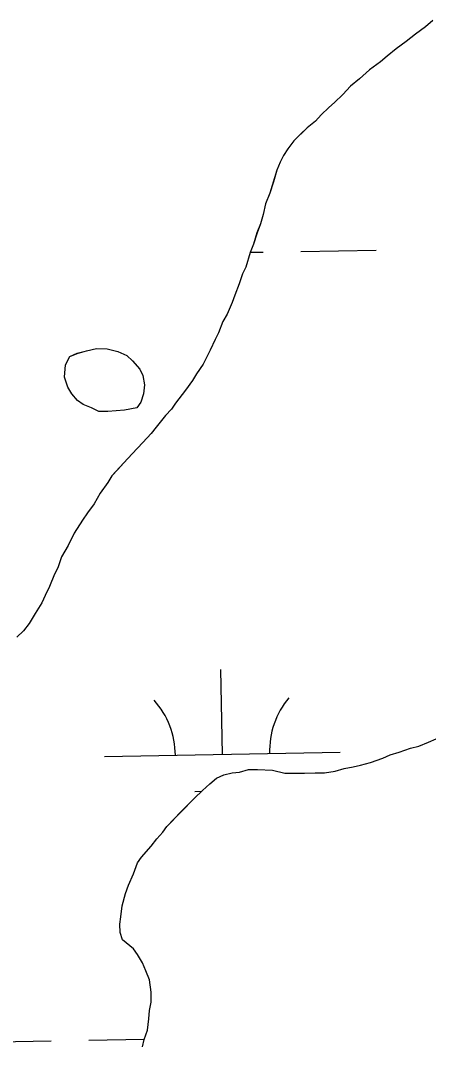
# Model space of a CAD drawing. Extents: x 3925854 to 3964121, y 224593 to 250589.
# Drawn here: x 3943154.9 to 3943328, y 232340.8 to 232774.9 of the extents above; entities that cross this region are included whole.
import ezdxf

# ---------------------------------------------------------------- set-up
doc = ezdxf.new("R2010")
doc.units = 0
doc.layers.add('V-TOPO-SHOR', color=7, linetype='Continuous')
doc.layers.add('V-WETL-SWMP', color=7, linetype='Continuous')

msp = doc.modelspace()

# ---------------------------------------------------------------- linework, layer by layer
at = {"layer": 'V-TOPO-SHOR'}
for points in [[(3943329.898, 232774.878), (3943326.713, 232772.121), (3943322.474, 232769.029), (3943318.585, 232765.932), (3943314.346, 232762.84), (3943310.456, 232759.741), (3943307.624, 232757.331), (3943303.03, 232753.892), (3943298.783, 232750.101), (3943294.894, 232747.005), (3943291.699, 232743.548), (3943288.154, 232740.097), (3943285.678, 232738.028), (3943282.489, 232734.923), (3943280.003, 232732.157), (3943276.468, 232729.404), (3943273.631, 232726.643), (3943270.797, 232723.883), (3943268.3, 232720.417), (3943266.515, 232717.642), (3943265.079, 232714.861), (3943263.633, 232711.384), (3943262.169, 232706.503), (3943260.704, 232701.625), (3943258.896, 232697.101), (3943257.786, 232692.569), (3943256.684, 232688.735), (3943255.234, 232684.905), (3943253.772, 232680.027)], [(3943253.772, 232680.027), (3943252.324, 232676.545), (3943250.493, 232670.272), (3943249.055, 232667.493), (3943247.601, 232663.313), (3943245.789, 232658.441), (3943244.697, 232655.305), (3943242.532, 232650.437), (3943240.743, 232647.312), (3943238.928, 232642.438), (3943237.492, 232639.659), (3943235.334, 232635.139), (3943233.896, 232632.36), (3943232.456, 232629.228), (3943229.601, 232625.069), (3943227.816, 232622.294), (3943224.961, 232618.132), (3943220.691, 232612.592), (3943218.909, 232610.165), (3943216.423, 232607.401), (3943212.511, 232602.553), (3943210.375, 232599.784), (3943206.826, 232595.981), (3943202.211, 232591.146), (3943198.662, 232587.345), (3943196.178, 232584.578), (3943193.692, 232581.813), (3943191.906, 232579.038), (3943188.697, 232574.53), (3943186.19, 232570.016), (3943183.339, 232566.205), (3943181.199, 232563.084), (3943177.625, 232557.536), (3943175.108, 232552.322), (3943172.245, 232547.462), (3943170.785, 232542.932), (3943169.349, 232540.153), (3943167.18, 232534.932), (3943165.38, 232531.109), (3943163.94, 232527.977), (3943161.081, 232523.467), (3943158.577, 232519.304), (3943156.086, 232516.187), (3943153.252, 232513.426)], [(3943198.959, 232609.731), (3943191.955, 232609.123), (3943188.107, 232609.174), (3943184.978, 232610.616), (3943181.498, 232612.062), (3943179.073, 232613.844), (3943176.661, 232616.674), (3943174.948, 232619.496), (3943173.605, 232623.713), (3943174.025, 232628.954), (3943175.821, 232632.429), (3943178.987, 232633.785), (3943182.85, 232634.784), (3943187.06, 232635.78), (3943191.609, 232635.718), (3943196.141, 232634.608), (3943199.967, 232632.808), (3943202.388, 232630.676), (3943205.488, 232627.137), (3943206.85, 232624.321), (3943207.499, 232620.465), (3943207.098, 232616.621), (3943206.002, 232613.135), (3943204.221, 232610.71), (3943198.959, 232609.731)], [(3943299.158, 232459.265), (3943303.342, 232460.354), (3943308.566, 232462.154), (3943311.698, 232463.586), (3943315.531, 232464.671), (3943320.406, 232466.47), (3943323.893, 232467.205), (3943328.069, 232468.995), (3943331.201, 232470.422)], [(3943206.695, 232339.84), (3943207.36, 232342.992), (3943208.72, 232346.85), (3943209.369, 232351.751), (3943209.685, 232355.249), (3943210.348, 232358.751), (3943210.305, 232362.943), (3943209.554, 232368.18), (3943208.116, 232372.01), (3943206.682, 232375.489), (3943204.55, 232378.965), (3943202.779, 232381.394), (3943198.195, 232385.191), (3943197.116, 232388.326), (3943197.079, 232391.82), (3943197.399, 232394.97), (3943198.052, 232399.52), (3943199.395, 232404.778), (3943200.757, 232408.286), (3943202.805, 232413.199), (3943204.507, 232417.762), (3943206.23, 232420.226), (3943210.379, 232424.811), (3943212.791, 232427.982), (3943215.21, 232430.802), (3943216.932, 232433.265), (3943220.047, 232436.444), (3943222.814, 232439.266), (3943225.581, 232442.09), (3943228.696, 232445.269), (3943232.159, 232448.449), (3943235.276, 232451.278), (3943238.047, 232453.752), (3943241.179, 232455.181), (3943244.667, 232455.916), (3943247.808, 232456.297), (3943251.642, 232457.385), (3943255.486, 232457.424), (3943261.78, 232457.139), (3943267.037, 232455.793), (3943270.881, 232455.832), (3943275.425, 232455.877), (3943279.968, 232455.924), (3943283.812, 232455.963), (3943288.348, 232456.709), (3943292.182, 232457.794), (3943296.02, 232458.534), (3943299.158, 232459.265)]]:
    msp.add_lwpolyline(points, dxfattribs=at)
at = {"layer": 'V-WETL-SWMP'}
for p, q in [((3943329.899, 232774.878), (3943326.713, 232772.121)), ((3943326.713, 232772.121), (3943322.474, 232769.029)), ((3943318.584, 232765.932), (3943314.345, 232762.839)), ((3943322.474, 232769.029), (3943318.584, 232765.932)), ((3943314.345, 232762.839), (3943310.456, 232759.742)), ((3943307.625, 232757.331), (3943303.031, 232753.893)), ((3943310.456, 232759.742), (3943307.625, 232757.331)), ((3943303.031, 232753.893), (3943298.782, 232750.101)), ((3943298.782, 232750.101), (3943294.893, 232747.004)), ((3943294.893, 232747.004), (3943291.698, 232743.547)), ((3943288.154, 232740.096), (3943285.678, 232738.029)), ((3943291.698, 232743.547), (3943288.154, 232740.096)), ((3943285.678, 232738.029), (3943282.488, 232734.923)), ((3943280.002, 232732.157), (3943276.467, 232729.405)), ((3943282.488, 232734.923), (3943280.002, 232732.157)), ((3943276.467, 232729.405), (3943270.796, 232723.882)), ((3943270.796, 232723.882), (3943268.301, 232720.417)), ((3943268.301, 232720.417), (3943266.515, 232717.642)), ((3943265.078, 232714.862), (3943263.633, 232711.383)), ((3943266.515, 232717.642), (3943265.078, 232714.862)), ((3943263.633, 232711.383), (3943260.705, 232701.625)), ((3943260.705, 232701.625), (3943258.895, 232697.101)), ((3943258.895, 232697.101), (3943257.786, 232692.568)), ((3943257.786, 232692.568), (3943256.685, 232688.734)), ((3943256.685, 232688.734), (3943255.235, 232684.905)), ((3943255.235, 232684.905), (3943253.771, 232680.026)), ((3943253.771, 232680.026), (3943252.325, 232676.546)), ((3943252.325, 232676.546), (3943250.493, 232670.273)), ((3943252.351, 232676.608), (3943257.87, 232676.709)), ((3943273.867, 232677), (3943305.862, 232677.581)), ((3943250.493, 232670.273), (3943249.056, 232667.493)), ((3943249.056, 232667.493), (3943247.602, 232663.314)), ((3943247.602, 232663.314), (3943245.788, 232658.44)), ((3943245.788, 232658.44), (3943244.697, 232655.306)), ((3943244.697, 232655.306), (3943242.533, 232650.437)), ((3943242.533, 232650.437), (3943240.742, 232647.312)), ((3943240.742, 232647.312), (3943238.928, 232642.438)), ((3943237.492, 232639.658), (3943235.333, 232635.138)), ((3943238.928, 232642.438), (3943237.492, 232639.658)), ((3943233.896, 232632.359), (3943232.456, 232629.229)), ((3943235.333, 232635.138), (3943233.896, 232632.359)), ((3943232.456, 232629.229), (3943229.601, 232625.069)), ((3943227.815, 232622.293), (3943224.961, 232618.133)), ((3943229.601, 232625.069), (3943227.815, 232622.293)), ((3943224.961, 232618.133), (3943220.69, 232612.592)), ((3943218.908, 232610.166), (3943216.422, 232607.4)), ((3943220.69, 232612.592), (3943218.908, 232610.166)), ((3943216.422, 232607.4), (3943212.51, 232602.554)), ((3943212.51, 232602.554), (3943210.374, 232599.784)), ((3943210.374, 232599.784), (3943206.825, 232595.982)), ((3943206.825, 232595.982), (3943202.212, 232591.145)), ((3943202.212, 232591.145), (3943198.663, 232587.344)), ((3943198.663, 232587.344), (3943193.692, 232581.812)), ((3943191.906, 232579.037), (3943188.697, 232574.531)), ((3943193.692, 232581.812), (3943191.906, 232579.037)), ((3943188.697, 232574.531), (3943186.189, 232570.016)), ((3943183.339, 232566.206), (3943181.199, 232563.085)), ((3943186.189, 232570.016), (3943183.339, 232566.206)), ((3943181.199, 232563.085), (3943177.626, 232557.535)), ((3943177.626, 232557.535), (3943175.108, 232552.321)), ((3943175.108, 232552.321), (3943172.245, 232547.461)), ((3943172.245, 232547.461), (3943170.785, 232542.932)), ((3943169.349, 232540.152), (3943167.181, 232534.933)), ((3943170.785, 232542.932), (3943169.349, 232540.152)), ((3943165.381, 232531.108), (3943163.94, 232527.978)), ((3943167.181, 232534.933), (3943165.381, 232531.108)), ((3943163.94, 232527.978), (3943161.081, 232523.468)), ((3943161.081, 232523.468), (3943158.577, 232519.303)), ((3943158.577, 232519.303), (3943156.087, 232516.187)), ((3943156.087, 232516.187), (3943153.251, 232513.426)), ((3943240.583, 232463.755), (3943239.928, 232499.749)), ((3943315.531, 232464.672), (3943320.406, 232466.469)), ((3943320.406, 232466.469), (3943323.894, 232467.204)), ((3943323.894, 232467.204), (3943328.07, 232468.994)), ((3943190.591, 232462.846), (3943290.574, 232464.664)), ((3943303.341, 232460.355), (3943308.566, 232462.155)), ((3943308.566, 232462.155), (3943311.697, 232463.585)), ((3943311.697, 232463.585), (3943315.531, 232464.672)), ((3943247.808, 232456.297), (3943251.642, 232457.385)), ((3943251.642, 232457.385), (3943255.486, 232457.424)), ((3943255.486, 232457.424), (3943261.78, 232457.138)), ((3943288.349, 232456.708), (3943292.182, 232457.795)), ((3943292.182, 232457.795), (3943296.02, 232458.533)), ((3943296.02, 232458.533), (3943299.158, 232459.264)), ((3943299.158, 232459.264), (3943303.341, 232460.355)), ((3943235.276, 232451.277), (3943238.047, 232453.752)), ((3943238.047, 232453.752), (3943241.178, 232455.182)), ((3943241.178, 232455.182), (3943244.666, 232455.916)), ((3943244.666, 232455.916), (3943247.808, 232456.297)), ((3943261.78, 232457.138), (3943267.037, 232455.793)), ((3943267.037, 232455.793), (3943283.812, 232455.963)), ((3943283.812, 232455.963), (3943288.349, 232456.708)), ((3943232.159, 232448.449), (3943235.276, 232451.277)), ((3943216.933, 232433.266), (3943228.696, 232445.269)), ((3943228.696, 232445.269), (3943232.159, 232448.449)), ((3943228.865, 232448.109), (3943231.847, 232448.163)), ((3943215.211, 232430.801), (3943216.933, 232433.266)), ((3943210.378, 232424.811), (3943212.792, 232427.981)), ((3943212.792, 232427.981), (3943215.211, 232430.801)), ((3943206.23, 232420.225), (3943210.378, 232424.811)), ((3943204.507, 232417.761), (3943206.23, 232420.225)), ((3943202.806, 232413.2), (3943204.507, 232417.761)), ((3943200.758, 232408.286), (3943202.806, 232413.2)), ((3943199.396, 232404.777), (3943200.758, 232408.286)), ((3943198.051, 232399.52), (3943199.396, 232404.777)), ((3943197.398, 232394.97), (3943198.051, 232399.52)), ((3943197.08, 232391.821), (3943197.398, 232394.97)), ((3943197.116, 232388.326), (3943197.08, 232391.821)), ((3943198.196, 232385.191), (3943197.116, 232388.326)), ((3943202.778, 232381.393), (3943198.196, 232385.191)), ((3943204.551, 232378.964), (3943202.778, 232381.393)), ((3943206.683, 232375.49), (3943204.551, 232378.964)), ((3943208.116, 232372.01), (3943206.683, 232375.49)), ((3943209.553, 232368.179), (3943208.116, 232372.01)), ((3943210.305, 232362.944), (3943209.553, 232368.179)), ((3943210.348, 232358.75), (3943210.305, 232362.944)), ((3943209.684, 232355.248), (3943210.348, 232358.75)), ((3943209.37, 232351.75), (3943209.684, 232355.248)), ((3943208.72, 232346.85), (3943209.37, 232351.75)), ((3943207.361, 232342.991), (3943208.72, 232346.85)), ((3943135.939, 232341.762), (3943167.934, 232342.343)), ((3943183.931, 232342.634), (3943207.386, 232343.061)), ((3943206.694, 232339.839), (3943207.361, 232342.991))]:
    msp.add_line(p, q, dxfattribs=at)
msp.add_lwpolyline([(3943191.955, 232609.124), (3943188.107, 232609.175), (3943184.978, 232610.616), (3943181.498, 232612.062), (3943179.073, 232613.843), (3943176.661, 232616.674), (3943174.949, 232619.496), (3943173.606, 232623.712), (3943174.025, 232628.954), (3943175.821, 232632.429), (3943178.987, 232633.786), (3943182.849, 232634.785), (3943187.061, 232635.779), (3943191.608, 232635.718), (3943196.141, 232634.609), (3943199.966, 232632.809), (3943202.387, 232630.677), (3943205.489, 232627.138), (3943206.851, 232624.321), (3943207.499, 232620.464), (3943207.098, 232616.62), (3943206.003, 232613.136), (3943204.221, 232610.711), (3943198.96, 232609.731)], close=True, dxfattribs=at)
for centre, start, end in [((3943295.808, 232465.234), 140.26988, 181.81353), ((3943185.34, 232463.226), 0.26988, 41.81354)]:
    msp.add_arc(centre, 35.246, start, end, dxfattribs=at)

doc.saveas('drawing.dxf')
